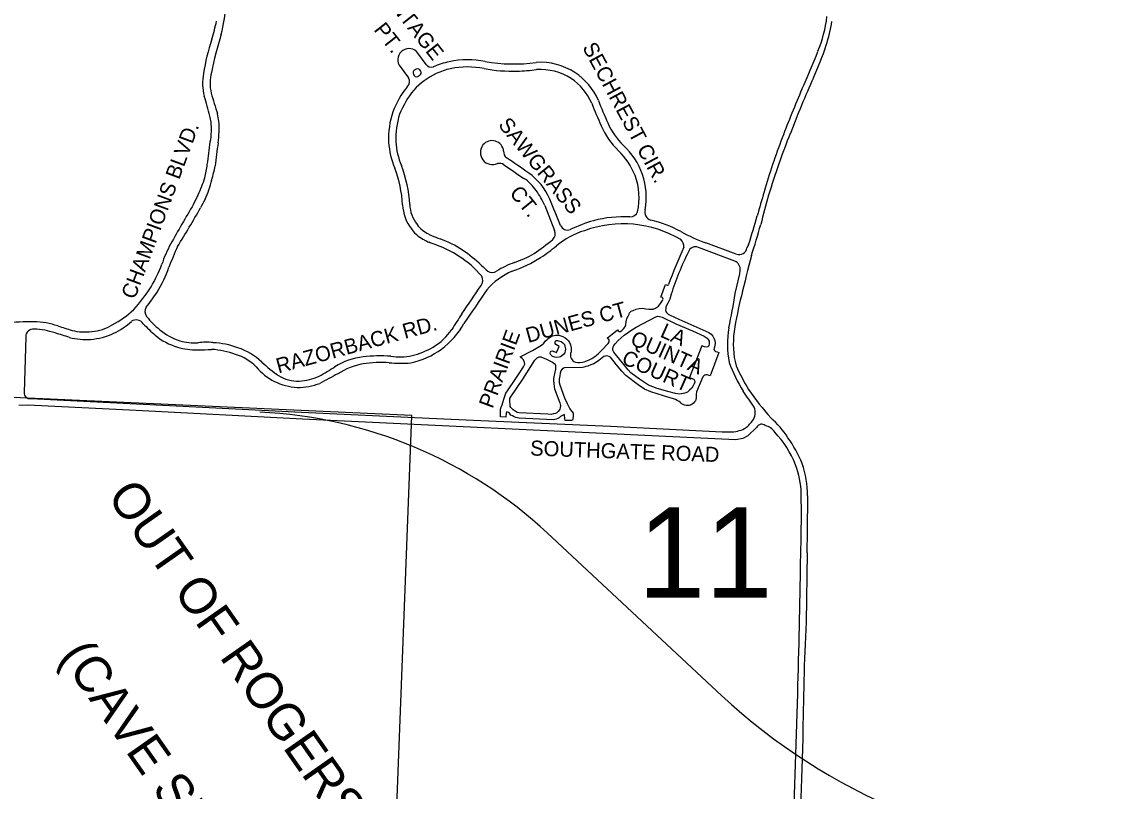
# Model space of a CAD drawing. Extents: x 0 to 712119, y 0 to 761125.
# Drawn here: x 664425 to 668036, y 718772 to 721324 of the extents above; entities that cross this region are included whole.
import ezdxf

# ---------------------------------------------------------------- set-up
doc = ezdxf.new("R2010")
doc.units = 0
for name, color, linetype in [('ISLANDS', 7, 'Continuous'), ('PAVED ROADS', 7, 'Continuous'), ('Priority 11', 7, 'Continuous'), ('street names', 7, 'Continuous')]:
    doc.layers.add(name, color=color, linetype=linetype)

msp = doc.modelspace()

# ---------------------------------------------------------------- linework, layer by layer
at = {"layer": 'ISLANDS'}
msp.add_lwpolyline([(664310.7, 717427.5), (664952, 717398.1), (665618, 717367.5), (665668.3, 718692.6), (665718.7, 720018.1), (664396.1, 720078.2), (664341, 718753), (664286, 717428.7)], close=True, dxfattribs=at)
at = {"layer": 'PAVED ROADS'}
for points in [[(665766.3, 721182.3), (665738.9, 721219.4)], [(665677, 721179.5), (665708.3, 721137.3)], [(665729.6, 721164.5), (665729.6, 721164.5)], [(665729.6, 721164.5), (665729.6, 721164.5)], [(666159.8, 720714), (666192.6, 720631.2)], [(666790.2, 720530.3), (666669.4, 720575.6)], [(666795.4, 720553.4), (666694.5, 720590.2)], [(666835.9, 720584.2), (666830.6, 720574.3)], [(666791.8, 720422.2), (666807.4, 720487.7), (666808, 720499.2)], [(666579.2, 720420), (666574.4, 720404.2), (666567.7, 720390.8), (666562, 720378.6), (666561.1, 720373), (666560.7, 720367), (666561.3, 720362.7), (666563.4, 720359.2), (666568.9, 720353.9), (666575.6, 720350.4), (666604.6, 720337.4), (666703.9, 720293), (666711.4, 720288.1), (666717.7, 720281.2), (666721.2, 720274.6), (666723.8, 720266.8), (666724.7, 720258.9), (666723.6, 720249.2), (666721.8, 720241.8), (666721.1, 720236.5), (666722.6, 720233.7), (666726.5, 720230.7), (666731.9, 720228.8), (666737.5, 720226.6), (666708.2, 720149.2), (666699.1, 720152.6), (666694.7, 720152.8), (666690.7, 720151.2), (666687.5, 720149.4), (666684.3, 720145.9), (666663.8, 720096.6), (666663.2, 720094.2), (666662.7, 720089.7), (666662.7, 720084.3), (666661.7, 720077), (666661.4, 720071.6), (666659.9, 720067.1), (666657, 720062.9), (666653.8, 720059.3), (666649.1, 720055.5), (666645.1, 720053.5), (666642.3, 720052.3), (666638.5, 720051), (666634.7, 720051), (666631.8, 720051), (666628.7, 720051.3), (666624.2, 720052.4), (666620.8, 720053.2), (666618.6, 720054), (666616.3, 720055.9), (666612.9, 720058.1), (666610.9, 720060.3), (666606.2, 720064.1), (666599.4, 720067.7), (666593.7, 720070.6), (666586.5, 720073.8), (666553.9, 720083.1), (666512.2, 720097), (666491.3, 720105.7), (666469.8, 720119.8), (666429.4, 720150.7), (666415.5, 720165.3), (666397.9, 720186.3), (666378, 720211.6), (666373.7, 720213.8), (666369.1, 720214.9), (666363.9, 720215.7), (666360, 720215.3), (666355.4, 720213.3), (666338.9, 720200.1), (666328.5, 720192.9), (666322.6, 720189.5), (666312.8, 720185.7), (666302.8, 720182), (666296.6, 720180.1), (666289.1, 720178), (666284.8, 720177.4), (666225.2, 720175.9), (666222.5, 720175.1), (666217.8, 720171.9), (666213.7, 720165.9), (666211.5, 720158.8), (666209.6, 720150), (666208.7, 720143.8), (666208.2, 720138.2), (666207.8, 720132.5), (666208, 720127.6), (666209.6, 720120.2), (666225.5, 720076.4), (666234.2, 720058), (666243.1, 720040.6), (666245.6, 720037), (666254.6, 720026.3), (666253.9, 720014.9), (666252.4, 720003), (666250.9, 720002), (666248.4, 720001.5), (666227.9, 720001.9), (666226.7, 720008.4), (666225, 720019.3), (666225, 720021.2), (666221, 720019.5), (666212.5, 720014.3), (666207.9, 720010.2), (666203.3, 720008.5), (666198.1, 720006.4), (666193.5, 720005.2), (666187.6, 720004.1), (666074.9, 720008.9), (666069, 720009.8), (666064.3, 720011.8), (666058, 720013.9), (666053.2, 720016.7), (666047.9, 720019.6), (666042.5, 720025.9), (666039.2, 720028.4), (666036.7, 720029.3), (666032.7, 720028.6), (666031.5, 720026.3), (666031.3, 720012.8), (666013.6, 720013.6), (666013.3, 720039.5), (666015.6, 720045.5), (666018.3, 720053.5), (666020.3, 720061), (666024.7, 720075.9), (666031, 720092), (666038.2, 720103.6), (666061.9, 720137.7), (666075.1, 720157.3), (666089.7, 720179.6), (666093.3, 720187.8), (666092.6, 720194.3), (666089, 720202.8), (666084.8, 720207.2), (666080.4, 720210.8), (666077.8, 720212.3), (666119.7, 720233.8), (666148.6, 720251), (666156.7, 720257.8), (666161.7, 720264.3), (666167.7, 720270.2), (666170.9, 720273.3), (666175.2, 720276.7), (666180.7, 720279.8), (666186.2, 720282.1), (666195.4, 720284.4), (666201.1, 720284.4), (666210.2, 720283.1), (666219.5, 720280.1), (666227.2, 720276), (666233.1, 720270.9), (666238.9, 720265.2), (666242.2, 720259.9), (666245.8, 720252.2), (666247.3, 720242.6), (666248, 720235.4), (666247.5, 720229.1), (666245.7, 720224), (666245, 720218.1), (666245.7, 720212.3), (666248.4, 720205.6), (666252.9, 720199.2), (666256.6, 720197.1), (666261.8, 720195.3), (666269.1, 720193.8), (666276.8, 720193.8), (666284.8, 720194.4), (666290.6, 720196.1), (666296.5, 720198), (666305.2, 720201.7), (666316.2, 720207.3), (666326, 720213.5), (666337.4, 720222.3), (666347.7, 720233.2), (666370.3, 720256.9), (666373.4, 720262.5), (666373.4, 720266.8), (666372, 720270.1), (666367, 720274.9), (666401.1, 720302.3), (666403.5, 720299), (666406.5, 720296.7), (666411.5, 720297), (666415.5, 720300), (666421.2, 720305.4), (666425.7, 720311), (666428.9, 720319.1), (666430.1, 720329.7), (666432.1, 720340), (666436.4, 720347.7), (666439.4, 720354), (666441.1, 720358.3), (666447, 720363.9), (666453.7, 720366.5), (666462.9, 720370.5), (666472.9, 720372.5), (666483.8, 720373.5), (666495.5, 720371.2), (666505.4, 720370.2), (666520, 720370.5), (666527.6, 720373.5), (666536.9, 720380.8), (666544.2, 720389.4), (666550.1, 720398.8), (666552.6, 720404.2), (666551.7, 720406.9), (666550.1, 720408.8), (666545.2, 720410), (666560.3, 720452.3), (666567, 720450.7), (666569.4, 720450.7), (666570.4, 720452.5)], [(664438, 720278.6), (664433, 720094.3)], [(664455.2, 720074.4), (664805.9, 720056.7), (665352.9, 720029.6), (665776.7, 720009.4), (665947.7, 720001.7), (666378.2, 719982.3), (666748.7, 719963.4), (666775.3, 719963.9)], [(665356.6, 720005.5), (664805, 720034.4), (664444.6, 720052), (664415.2, 720051.1)], [(666863.4, 719979.4), (666833.1, 719950.5), (666817, 719942.1), (666793.5, 719937.7), (665356.6, 720005.5)], [(666910, 720010.5), (666910, 720010.5)], [(667030, 719562.4), (667026.8, 719332.8)], [(666979.9, 718493.1), (666985.1, 718659.1), (666999.1, 719096.3)], [(667016, 718946.1), (667006.1, 718650.1)]]:
    msp.add_lwpolyline(points, dxfattribs=at)
for points in [[(666549, 720344), (666595, 720322.5), (666649.5, 720299), (666688.5, 720281), (666699, 720274.5), (666702.5, 720270), (666705, 720264.5), (666705.5, 720255.5), (666704, 720249.5), (666701, 720246), (666696, 720244.5), (666690, 720246), (666681.5, 720249), (666640.5, 720144), (666654, 720138), (666656.5, 720134.5), (666657.5, 720129), (666656, 720123.5), (666653.5, 720118.5), (666647.5, 720108.5), (666640.5, 720102), (666633, 720095.5), (666624.5, 720092), (666614, 720089.5), (666607.5, 720089), (666593.5, 720090.5), (666568.5, 720097.5), (666533, 720107.5), (666504.5, 720119), (666474, 720138), (666445.5, 720159), (666436.5, 720169.5), (666389.5, 720228.5), (666387, 720232), (666386, 720235), (666386, 720240), (666387, 720245.5), (666389, 720250.5), (666393, 720255.5), (666403, 720267), (666423.5, 720284.5), (666437.5, 720294.5), (666445.5, 720299.5), (666463, 720310.5), (666528.5, 720345), (666534.5, 720347), (666540, 720346.5), (666545.5, 720345.5)], [(666205, 720266), (666214.5, 720263), (666220, 720259), (666225, 720253.5), (666227, 720248), (666228.5, 720238.5), (666228, 720232), (666226, 720225.5), (666223, 720221.5), (666216.5, 720215.5), (666212, 720213), (666207.5, 720211.5), (666200.5, 720210.5), (666193, 720211.5), (666186, 720214), (666182, 720217.5), (666179.5, 720220.5), (666178, 720224.7), (666178.6, 720228.9), (666181.3, 720231.4), (666186, 720232.2), (666190.5, 720230.4), (666196.2, 720228.3), (666199.4, 720227.2), (666208, 720247), (666196.3, 720253.5), (666194.8, 720256.7), (666194.4, 720260.7), (666195.4, 720264.1), (666198.1, 720266.3), (666201.7, 720267.1)], [(666170, 720022.2), (666074, 720027.4), (666068.3, 720028.5), (666061.5, 720032.6), (666055.4, 720037), (666047.9, 720044.1), (666045.5, 720047.9), (666043.9, 720070.4), (666044.4, 720074), (666047.4, 720079.4), (666087, 720139), (666126.7, 720201.2), (666134.9, 720209.6), (666140.9, 720212.2), (666147, 720212.6), (666165.3, 720204.7), (666185.5, 720195.1), (666194.8, 720188.4), (666195.8, 720182.6), (666195.8, 720176.5), (666195.1, 720172.1), (666192.9, 720162.2), (666189.7, 720146.2), (666189.1, 720140.2), (666189, 720133.7), (666189.8, 720124.2), (666191.5, 720112.6), (666192.4, 720105.9), (666210.3, 720059.5), (666212, 720050.8), (666211.1, 720043.5), (666210.4, 720039.5), (666207.5, 720035.5), (666204.4, 720031.3), (666199.9, 720027), (666195, 720024.7), (666189.1, 720023), (666181.5, 720021.8)]]:
    msp.add_lwpolyline(points, close=True, dxfattribs=at)
for centre, radius, start, end in [((664430.4, 721444.9), 676, 346.0574, 354.2364), ((664512.7, 721441.3), 570.1, 342.0401, 348.333), ((666666.4, 721391.2), 432.6, 337.4829, 353.2754), ((666638.9, 721397.1), 479.2, 341.5593, 351.2285), ((666321.9, 720897.2), 1293.9, 162.6984, 168.4843), ((665795.6, 721028.8), 777.5, 162.2772, 170.8465), ((666084.5, 721582.3), 1063.8, 335.3141, 341.5433), ((665709, 721197.8), 36.9, 35.7984, 209.7557), ((664719.2, 722146.8), 2521.2, 335.4801, 338.566), ((665783.6, 721193.7), 20.8, 213.3046, 288.7474), ((665917, 720875.9), 323.9, 103.2058, 113.0389), ((665903.5, 720893.2), 304.1, 78.7848, 101.4661), ((665903.5, 720893.2), 280.4, 78.6821, 101.4644), ((666055.4, 721719.7), 536.2, 260.0389, 278.1412), ((666144.1, 720973.9), 215.4, 57.4045, 93.3997), ((665179.4, 721119.4), 154.9, 167.6798, 196.0883), ((665189, 721120.3), 139.5, 165.3738, 193.7898), ((665686.7, 721125.7), 24.5, 314.5442, 28.3514), ((665735.7, 721153.7), 12.5, 119.6746, 286.6645), ((665919.6, 720913.9), 266.7, 116.731, 136.6352), ((665737.1, 721154.4), 12.6, 330.7934, 126.8207), ((665667.6, 721248), 128.2, 304.0312, 308.9354), ((665916.8, 720876.6), 299.5, 103.3276, 113.0443), ((666055.5, 721720.7), 561, 260.0525, 271.3305), ((666049.3, 721793.5), 633.9, 271.7341, 277.5689), ((666144.1, 720973.9), 191.5, 57.5035, 93.3876), ((666144.2, 720979.5), 210.6, 23.1853, 56.5873), ((670469.6, 719612.4), 3743.5, 155.9508, 159.0081), ((665949.2, 720911.5), 314.5, 141.2776, 158.7752), ((666144, 720979.3), 187, 23.4281, 56.5758), ((672350, 718841.9), 5795.2, 157.06232, 158.78541), ((663100.9, 720511), 2010.8, 14.3982, 16.3339), ((666443.5, 721472.3), 1442.4, 195.4949, 198.3601), ((665949.1, 720911.5), 290.5, 140.2999, 158.777), ((667840.7, 721655.5), 1639.6, 201.5345, 204.376), ((667860.7, 721663.7), 1637.3, 201.5438, 204.367), ((664861.6, 720959.2), 194, 9.2792, 15.4823), ((657995.5, 719678.3), 7204.6, 10.52256, 10.71675), ((664524.8, 720968.4), 554.8, 358.9733, 2.6405), ((665918, 720937.3), 276.3, 161.4163, 182.6076), ((665917.9, 720937.3), 252.3, 161.6573, 182.6044), ((664863.7, 720961.4), 190.3, 348.9855, 359.5933), ((664836.5, 720968.1), 217.6, 357.8577, 5.8981), ((664759.7, 720966.4), 319.9, 352.0197, 358.5829), ((666581.4, 721078.5), 254.4, 203.0619, 225.8437), ((666581.4, 721078.5), 230.6, 203.0629, 225.5125), ((658111.7, 721812), 6995.2, 352.09549, 352.71523), ((667803.3, 720508.8), 2757.9, 171.3826, 172.9868), ((665915.8, 720943), 274.4, 183.822, 202.5536), ((665915.8, 720943), 250.6, 183.9315, 202.5536), ((665985, 720890.6), 38.8, 6.2604, 140.8035), ((669108.1, 720115.2), 2312.3, 159.1294, 163.8087), ((669052.2, 720107), 2243.5, 157.8345, 163.3734), ((665986.8, 720890.2), 40.5, 141.997, 293.56), ((666049.5, 720892.8), 26, 175.3944, 232.202), ((666228, 720716.4), 251.5, 22.7563, 45.5416), ((666265.3, 720741.8), 231.3, 349.6903, 48.0792), ((664794.8, 720875.4), 247, 343.7965, 354.0907), ((665281.6, 720693.2), 431.1, 3.2651, 20.8873), ((666009.8, 720830.4), 23.7, 52.1782, 106.6196), ((668797.2, 724896.1), 4905.8, 235.582, 236.5212), ((623138.4, 658110.4), 76020, 55.582069, 55.649019), ((664704.1, 720903.9), 366.6, 343.4519, 350.8319), ((665281.1, 720693.1), 407.8, 3.2708, 20.772), ((665986.6, 720654.1), 206.6, 23.2249, 54.3918), ((666259.8, 720740.7), 213.1, 347.2819, 20.0398), ((664570, 720950), 483.8, 335.5847, 342.7485), ((664673.2, 720893.9), 393.8, 336.2023, 346.1302), ((666003.5, 720676.9), 154.5, 34.3797, 55.4982), ((663632.5, 721408.5), 1527.3, 333.1413, 334.4584), ((665962.9, 720634.3), 212.4, 22.0396, 37.6704), ((678712.9, 717295.7), 12322.3, 163.672, 164.05682), ((679106.8, 717427), 12648.3, 164.77312, 165.23294), ((669074.7, 718274.7), 4755.6, 149.0779, 150.9214), ((662509.3, 722114.2), 2876.7, 327.7404, 330.7029), ((665459.5, 720484.8), 494, 149.5784, 153.3417), ((665825.5, 720722), 137.4, 182.3434, 218.1433), ((665825.5, 720722), 113.6, 182.1529, 218.1418), ((663586.1, 719624.6), 2818.5, 21.2804, 23.2137), ((666423.9, 720277.1), 400, 87.3708, 104.84), ((666444.4, 720701), 24.3, 265.0071, 342.831), ((666519.1, 720692.5), 27.4, 163.0813, 254.7286), ((664787.8, 721245.7), 2152.2, 342.1002, 344.7746), ((665799.1, 720691.6), 98.2, 213.7252, 233.3108), ((665801.4, 720694.1), 77.7, 212.9421, 232.8462), ((665844, 720756), 152.8, 234.113, 242.6631), ((666167.9, 720621), 26.8, 313.4208, 22.2591), ((666378.7, 720359.2), 285.3, 107.8118, 129.1147), ((666235.6, 720658.5), 25.6, 205.1925, 289.8822), ((666454.1, 720200.9), 481.5, 105.987, 115.8219), ((666420, 720278.4), 375.2, 59.3298, 110.0459), ((666423.2, 720287), 389.2, 61.144, 76.836), ((664436, 721322.5), 2530.9, 342.1828, 344.6139), ((665837.2, 720745.8), 164.4, 233.9284, 242.4923), ((665827, 720705.9), 124.7, 238.1961, 245.8181), ((665827, 720705.9), 100.8, 238.1937, 245.2085), ((666209.9, 721669.9), 1137.9, 248.0588, 249.5737), ((665696.9, 720279.5), 344.1, 56.4843, 70.3176), ((665722.2, 721151.3), 719.4, 304.0245, 310.1715), ((666920.9, 721201.4), 651.8, 241.6216, 249.681), ((666593, 720579.6), 28.3, 352.7122, 49.5865), ((665300.3, 720380.4), 433.7, 151.7027, 161.3251), ((665984, 720104.6), 1144.9, 155.5347, 159.2877), ((665568.8, 719994.6), 632.5, 68.1883, 70.8818), ((665685.5, 720260.1), 342.8, 56.6815, 69.8223), ((665584.3, 720125.4), 534.9, 46.8632, 55.5489), ((665850.8, 721001.9), 546.4, 302.7285, 309.5489), ((668604, 719688.2), 2172.5, 155.8801, 159.4012), ((667486.2, 720133.6), 951.1, 153.307, 162.4745), ((666660.1, 720552.3), 25.1, 68.1683, 160.1052), ((666804.9, 720577.5), 25.9, 248.5208, 353.0025), ((665726.3, 720298.8), 288.3, 38.8177, 59.2217), ((666167.9, 720229.7), 315.2, 110.2001, 122.1662), ((665909.8, 720906.4), 434.1, 289.1374, 302.988), ((665953.8, 720845.9), 337.3, 288.187, 300.4377), ((666778.4, 720502.9), 29.8, 352.8254, 66.8751), ((672679.4, 719009), 6033.4, 165.2213, 166.52305), ((664501.2, 720658.8), 412.6, 328.7379, 340.2399), ((664526.8, 720642.7), 408.6, 328.1954, 340.9665), ((666300, 720881.2), 506.1, 226.2496, 229.418), ((666136.6, 720292.6), 220.5, 112.5193, 139.9666), ((665985.8, 720519.3), 27, 236.089, 302.135), ((665924.5, 720466), 29.7, 324.2535, 27.1519), ((664353.4, 720767.7), 595.7, 318.0223, 327.1586), ((664524.4, 720643.4), 411, 319.6762, 328.2893), ((630923.4, 744244.5), 42343.9, 325.65477, 325.80811), ((679417, 711202.1), 16313.1, 145.53191, 146.00574), ((664651.1, 720766.6), 2168.2, 347.8131, 350.8605), ((668063.4, 720100.4), 1290.3, 165.8813, 171.2415), ((664862.9, 720362.4), 29.2, 149.0341, 213.846), ((664591.1, 720582.2), 295.7, 296.9801, 313.9361), ((665175.7, 720639), 446.5, 220.9738, 229.006), ((694030.7, 702063.2), 33567.6, 146.98044, 147.08502), ((664471.7, 719026.2), 1302.6, 90.2763, 94.5286), ((664460.6, 720065.6), 263.2, 71.338, 88.9673), ((666021, 724930.3), 4845.6, 252.2644, 252.847), ((664647.1, 720441.3), 145.3, 273.9844, 302.5132), ((664632.2, 720497.9), 229.3, 295.4595, 312.9964), ((664804.2, 720307), 28, 33.6495, 123.8265), ((665340.8, 720822.7), 716.8, 224.2566, 228.7127), ((665660.9, 720451), 264.1, 281.8621, 330.9986), ((667075.5, 720255.2), 309.7, 170.025, 191.455), ((664463.3, 720279.4), 25.3, 83.8878, 181.7714), ((664452.3, 720038.3), 266.7, 71.8034, 87.0546), ((663995.6, 718477), 1893.3, 71.9069, 73.4285), ((664639, 720495.4), 225.6, 255.7938, 273.6654), ((664635.5, 720478.3), 183.4, 256.2442, 276.8082), ((664632.6, 720503), 233.8, 275.1113, 294.8396), ((664998.4, 720440.2), 203.5, 230.0876, 253.6627), ((665014.9, 720464.7), 209.7, 230.9364, 251.7865), ((665691.3, 720410.4), 192.5, 300.788, 326.296), ((667076.8, 720255.4), 291.6, 171.8211, 194.4718), ((665002.7, 720444.4), 208.7, 252.8555, 271.5537), ((664998.1, 720436.1), 177.4, 254.052, 273.8125), ((664777.3, 729271.7), 9039, 271.46468, 271.75972), ((665036.4, 720055.9), 205, 83.6042, 97.4303), ((665039.4, 719959.9), 277.6, 69.9917, 86.8027), ((665046.3, 719985), 274.8, 69.5982, 87.2988), ((665075.6, 720041.5), 211.8, 46.5527, 71.709), ((665653.1, 720481.1), 272.8, 284.0954, 300.0782), ((665088.4, 720068.9), 158.6, 43.8858, 73.1441), ((665578.2, 720007.8), 205.7, 95.8208, 123.7284), ((665613.7, 719731.3), 484.4, 85.7852, 96.6756), ((665678.7, 720403), 190.8, 261.1238, 282.3577), ((665343.2, 720295.6), 182.7, 219.7122, 244.1217), ((665551.6, 720545.1), 481.1, 226.6442, 235.1602), ((664147.6, 722407.2), 2588.1, 299.2214, 300.5715), ((665598.6, 719961.4), 231.5, 100.2761, 122.6735), ((665615.6, 719820.8), 373.1, 85.6115, 99.0036), ((665682.2, 720929), 737.3, 267.0417, 272.5615), ((667199.2, 720342.3), 452.3, 199.1748, 212.5754), ((667659.5, 720594), 957.9, 205.4378, 210.7408), ((665352.7, 720308.3), 198.3, 243.2764, 265.9542), ((665341.3, 720253.6), 121.8, 237.9909, 271.9159), ((665336.4, 720305), 173.4, 272.9803, 295.5263), ((674544.3, 703066.8), 19347.6, 117.95844, 118.15791), ((664451.3, 720092.3), 18.4, 173.9162, 282.4106), ((665336.1, 720333.5), 223, 270.6723, 290.4907), ((665777.5, 719349.7), 1282, 32.8781, 35.7483), ((667485.1, 720539.2), 781.1, 213.8281, 222.5935), ((666814.5, 720027.2), 43.8, 320.4545, 24.9269), ((666762.7, 720062.6), 106.4, 304.0641, 323.5221), ((666879.4, 719971.2), 17.9, 47.4907, 152.9353), ((666880.3, 719934.5), 51.1, 34.0535, 77.4464), ((666687, 719762.6), 333.5, 33.0289, 48.022), ((666777.2, 720064.8), 101, 268.8765, 296.5023), ((666679.3, 719732.2), 335.5, 21.2942, 43.4982), ((666594.5, 719680.7), 456, 22.9749, 35.3165), ((666717.7, 719750.3), 293.2, 1.7911, 20.7232), ((666677, 719748.1), 355, 0.5403, 18.1647), ((662456.1, 719690), 4555.1, 358.0755, 0.8738), ((660472.3, 719727), 6559.8, 358.5629, 0.21372), ((630638.6, 720111.1), 36374.7, 358.40123, 359.09564), ((677133.7, 718858.1), 10118.1, 177.31086, 179.50162)]:
    msp.add_arc(centre, radius, start, end, dxfattribs=at)
at = {"layer": 'Priority 11'}
msp.add_lwpolyline([(666169.4, 719627.5), (666746.5, 719089.5)], dxfattribs=at)
for centre, radius, start, end in [((665146.6, 718530.2), 1500, 47.0126, 87.4002), ((668129.8, 720581.9), 2034.9, 227.173, 267.3497)]:
    msp.add_arc(centre, radius, start, end, dxfattribs=at)

# ---------------------------------------------------------------- texts
at = {"layer": 'ISLANDS'}
for s, p in [('OUT OF ROGERS', (664705.7, 719750.4)), ('(CAVE SPRINGS)', (664547.3, 719219.5))]:
    msp.add_text(s, height=120, rotation=305, dxfattribs=at).set_placement(p)
at = {"layer": 'Priority 11'}
msp.add_text('11', height=300, dxfattribs=at).set_placement((666468.9, 719414))
at = {"layer": 'street names'}
for s, rotation, p in [('VINTAGE', 308.1865, (665608, 721422.1)), ('PT.', 308.1865, (665590.6, 721296.4)), ('SECHREST CIR.', 298.1592, (666283.5, 721239)), ('SAWGRASS', 309.0531, (666003.3, 720980.8)), ('CHAMPIONS BLVD.', 69.6985, (664800.2, 720400.7)), ('CT.', 309.0531, (666040.6, 720754.6)), ('DUNES CT', 15.302, (666104.7, 720258.4)), ('RAZORBACK RD.', 15.302, (665276.5, 720157.1)), ('LA', 335.9389, (666539.6, 720280.4)), ('PRAIRIE', 69.6985, (665986.6, 720038.7)), ('QUINTA', 335.9389, (666440.2, 720255.6)), ('COURT', 335.9389, (666411.5, 720191.7)), ('SOUTHGATE ROAD', 357.9838, (666110.9, 719885.5))]:
    msp.add_text(s, height=50, rotation=rotation, dxfattribs=at).set_placement(p)

doc.saveas('drawing.dxf')
